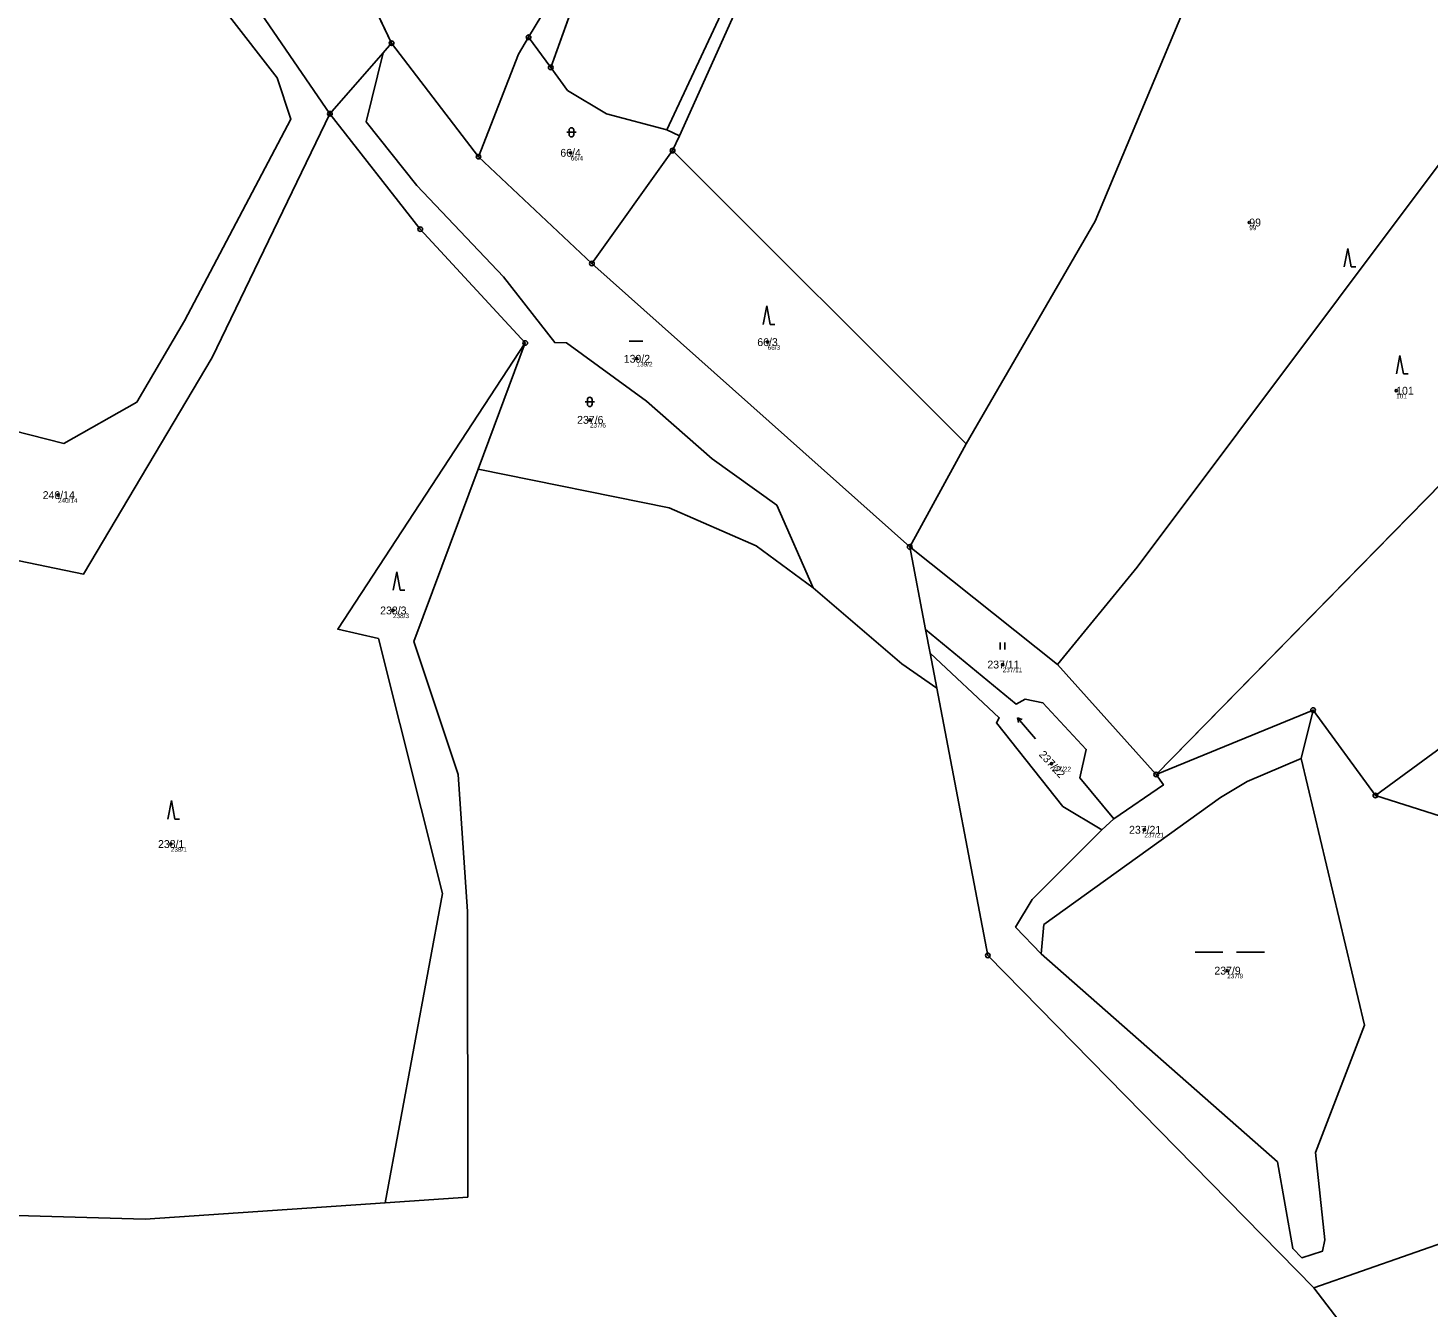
# Model space of a CAD drawing. Extents: x -761891 to -756141, y -1178507 to -1171885.
# Drawn here: x -760714.8 to -760412, y -1173325.5 to -1173048.8 of the extents above; entities that cross this region are included whole.
import ezdxf

# ---------------------------------------------------------------- set-up
doc = ezdxf.new("R2010")
doc.units = 0
for name, color, linetype in [('Definiční body', 7, 'Continuous'), ('Hranice parcel', 7, 'Continuous'), ('Parcelní čísla', 7, 'Continuous'), ('Polygon parcely', 7, 'Continuous'), ('Značky bodu BP', 7, 'Continuous'), ('Značky kultur', 7, 'Continuous')]:
    doc.layers.add(name, color=color, linetype=linetype)

msp = doc.modelspace()

# ---------------------------------------------------------------- linework, layer by layer
at = {"layer": 'Definiční body'}
for centre in [(-760597.42, -1173075.79), (-760450.67, -1173090.86), (-760554.83, -1173116.74), (-760583.17, -1173120.34), (-760418.9, -1173127.25), (-760593.26, -1173133.55), (-760708.31, -1173149.83), (-760635.86, -1173174.78), (-760504, -1173186.48), (-760493.44, -1173207.92), (-760473.36, -1173222.22), (-760683.9, -1173225.31), (-760455.45, -1173252.69)]:
    msp.add_circle(centre, 0.25, dxfattribs=at)
at = {"layer": 'Hranice parcel'}
for p, q in [((-760548.88, -1172910.43), (-760601.74, -1173057.32)), ((-760636.15, -1173052.07), (-760649.36, -1173024.37)), ((-760636.15, -1173052.07), (-760637.99, -1173054.17)), ((-760617.36, -1173076.62), (-760636.15, -1173052.07)), ((-760606.53, -1173050.8), (-760601.74, -1173057.32)), ((-760637.99, -1173054.17), (-760649.5, -1173067.34)), ((-760573.91, -1173072.12), (-760576.63, -1173070.81)), ((-760575.38, -1173075.3), (-760573.91, -1173072.12)), ((-760592.84, -1173099.73), (-760617.36, -1173076.62)), ((-760575.38, -1173075.3), (-760592.84, -1173099.73)), ((-760511.93, -1173138.76), (-760575.38, -1173075.3)), ((-760470.8, -1173210.27), (-760350.77, -1173087.69)), ((-760524.09, -1173161.04), (-760592.84, -1173099.73)), ((-760607.26, -1173116.92), (-760617.43, -1173144.2)), ((-760524.09, -1173161.04), (-760511.93, -1173138.76)), ((-760520.67, -1173178.91), (-760524.09, -1173161.04)), ((-760492.12, -1173186.48), (-760524.09, -1173161.04)), ((-760519.7, -1173183.99), (-760520.67, -1173178.91)), ((-760518.26, -1173191.57), (-760519.7, -1173183.99)), ((-760470.8, -1173210.27), (-760492.12, -1173186.48)), ((-760436.88, -1173196.33), (-760470.8, -1173210.27)), ((-760436.88, -1173196.33), (-760439.42, -1173206.83)), ((-760423.4, -1173214.8), (-760436.88, -1173196.33)), ((-760479.94, -1173219.83), (-760482.59, -1173222.24)), ((-760430.34, -1173329.59), (-760436.69, -1173321.31))]:
    msp.add_line(p, q, dxfattribs=at)
for points in [[(-760576.63, -1173070.81), (-760551.7, -1173017.48), (-760531.42, -1172965.44), (-760510.19, -1172910.87)], [(-760573.91, -1173072.12), (-760549.8, -1173018.54), (-760529.9, -1172966.3), (-760508.61, -1172912.75)], [(-760511.93, -1173138.76), (-760484, -1173090.6), (-760440.27, -1172986.06)], [(-760771.8, -1173213.51), (-760750.14, -1173204.5), (-760740.34, -1173183.5), (-760730.62, -1173140.87), (-760725.52, -1173133.97), (-760707.01, -1173138.69), (-760691.26, -1173129.73), (-760680.92, -1173112.1), (-760657.92, -1173068.49), (-760660.93, -1173059.54), (-760692.84, -1173018.38)], [(-760649.5, -1173067.34), (-760667.74, -1173040.69), (-760692.84, -1173018.38)], [(-760613.22, -1173036.89), (-760603.64, -1173045.98), (-760606.53, -1173050.8)], [(-760492.12, -1173186.48), (-760474.95, -1173165.43), (-760387.82, -1173049.17)], [(-760606.53, -1173050.8), (-760608.72, -1173054.45), (-760617.36, -1173076.62)], [(-760637.99, -1173054.17), (-760641.67, -1173069.06), (-760630.72, -1173082.84), (-760611.98, -1173102.6), (-760600.87, -1173116.84), (-760598.36, -1173116.88), (-760581.04, -1173129.52), (-760566.86, -1173141.97), (-760552.85, -1173152), (-760544.99, -1173169.88)], [(-760601.74, -1173057.32), (-760598.1, -1173062.27), (-760589.7, -1173067.35), (-760576.63, -1173070.81)], [(-760649.5, -1173067.34), (-760674.94, -1173120.09), (-760702.79, -1173166.94), (-760732.79, -1173160.74), (-760744.58, -1173219.19), (-760759.2, -1173219.81), (-760767.61, -1173216.53)], [(-760649.5, -1173067.34), (-760629.95, -1173092.3), (-760607.26, -1173116.92)], [(-760637.57, -1173302.9), (-760625.17, -1173236), (-760639, -1173180.86), (-760647.8, -1173178.85), (-760607.26, -1173116.92)], [(-760423.4, -1173214.8), (-760385.68, -1173187.2), (-760309.47, -1173120.76)], [(-760617.43, -1173144.2), (-760631.32, -1173181.47), (-760621.74, -1173210.23), (-760619.71, -1173239.89), (-760619.69, -1173301.68), (-760637.57, -1173302.9)], [(-760617.43, -1173144.2), (-760576.11, -1173152.58), (-760557.33, -1173160.78), (-760544.99, -1173169.88)], [(-760282.39, -1173145.15), (-760336.66, -1173186.61), (-760357.91, -1173206.67), (-760371.89, -1173214.03), (-760388.65, -1173217.22), (-760398.46, -1173222.75), (-760423.4, -1173214.8)], [(-760544.99, -1173169.88), (-760525.79, -1173186.33), (-760518.26, -1173191.57)], [(-760520.67, -1173178.91), (-760501.09, -1173195.02), (-760499.17, -1173193.95), (-760495.29, -1173194.75), (-760485.94, -1173204.82), (-760487.32, -1173210.97), (-760479.94, -1173219.83)], [(-760482.59, -1173222.24), (-760491.01, -1173217.15), (-760505.35, -1173199.07), (-760504.75, -1173197.97), (-760519.7, -1173183.99)], [(-760436.69, -1173321.31), (-760507.21, -1173249.39), (-760518.26, -1173191.57)], [(-760439.42, -1173206.83), (-760451.15, -1173211.77), (-760456.87, -1173215.23), (-760495.11, -1173242.73), (-760495.68, -1173249.06)], [(-760495.68, -1173249.06), (-760444.6, -1173294.07), (-760441.28, -1173312.82), (-760439.33, -1173314.78), (-760434.85, -1173313.38), (-760434.3, -1173310.89), (-760436.38, -1173292.06), (-760425.74, -1173264.49), (-760439.42, -1173206.83)], [(-760479.94, -1173219.83), (-760469.24, -1173212.51), (-760470.8, -1173210.27)], [(-760495.68, -1173249.06), (-760501.22, -1173243.27), (-760497.65, -1173237.28), (-760482.59, -1173222.24)], [(-760185.89, -1173255.58), (-760227.01, -1173256.92), (-760261.81, -1173266.37), (-760288.27, -1173270.63), (-760334.8, -1173283.79), (-760385.17, -1173303.31), (-760436.69, -1173321.31)], [(-760637.57, -1173302.9), (-760689.43, -1173306.42), (-760760.07, -1173304.41)]]:
    msp.add_lwpolyline(points, dxfattribs=at)
at = {"layer": 'Polygon parcely'}
for points in [[(-760607.8, -1172909.31), (-760645.06, -1172910.81), (-760643.52, -1172919.5), (-760653.72, -1172944.1), (-760657.99, -1172976.72), (-760653.5, -1172985.98), (-760631.97, -1173005.38), (-760625.55, -1173013.09), (-760618.35, -1173025.44), (-760613.22, -1173036.89), (-760603.64, -1173045.98), (-760606.53, -1173050.8), (-760601.74, -1173057.32), (-760548.88, -1172910.43), (-760547.6, -1172906.87)], [(-760598.1, -1173062.27), (-760589.7, -1173067.35), (-760576.63, -1173070.81), (-760551.7, -1173017.48), (-760531.42, -1172965.44), (-760510.19, -1172910.87), (-760526.77, -1172909.53), (-760548.88, -1172910.43), (-760601.74, -1173057.32)], [(-760549.8, -1173018.54), (-760529.9, -1172966.3), (-760508.61, -1172912.75), (-760510.19, -1172910.87), (-760531.42, -1172965.44), (-760551.7, -1173017.48), (-760576.63, -1173070.81), (-760573.91, -1173072.12)], [(-760511.93, -1173138.76), (-760484, -1173090.6), (-760440.27, -1172986.06), (-760488.37, -1172941.68), (-760508.61, -1172912.75), (-760529.9, -1172966.3), (-760549.8, -1173018.54), (-760573.91, -1173072.12), (-760575.38, -1173075.3)], [(-760474.95, -1173165.43), (-760387.82, -1173049.17), (-760401.83, -1173028.53), (-760440.27, -1172986.06), (-760484, -1173090.6), (-760511.93, -1173138.76), (-760524.09, -1173161.04), (-760492.12, -1173186.48)], [(-760613.22, -1173036.89), (-760639.33, -1173012.11), (-760649.36, -1173024.37), (-760636.15, -1173052.07), (-760617.36, -1173076.62), (-760608.72, -1173054.45), (-760606.53, -1173050.8), (-760603.64, -1173045.98)], [(-760667.74, -1173040.69), (-760692.84, -1173018.38), (-760660.93, -1173059.54), (-760657.92, -1173068.49), (-760680.92, -1173112.1), (-760691.26, -1173129.73), (-760707.01, -1173138.69), (-760725.52, -1173133.97), (-760730.62, -1173140.87), (-760740.34, -1173183.5), (-760750.14, -1173204.5), (-760771.8, -1173213.51), (-760767.61, -1173216.53), (-760759.2, -1173219.81), (-760744.58, -1173219.19), (-760732.79, -1173160.74), (-760702.79, -1173166.94), (-760674.94, -1173120.09), (-760649.5, -1173067.34)], [(-760350.77, -1173087.69), (-760387.82, -1173049.17), (-760474.95, -1173165.43), (-760492.12, -1173186.48), (-760470.8, -1173210.27)], [(-760524.09, -1173161.04), (-760592.84, -1173099.73), (-760617.36, -1173076.62), (-760636.15, -1173052.07), (-760637.99, -1173054.17), (-760641.67, -1173069.06), (-760630.72, -1173082.84), (-760611.98, -1173102.6), (-760600.87, -1173116.84), (-760598.36, -1173116.88), (-760581.04, -1173129.52), (-760566.86, -1173141.97), (-760552.85, -1173152), (-760544.99, -1173169.88), (-760525.79, -1173186.33), (-760518.26, -1173191.57), (-760519.7, -1173183.99), (-760520.67, -1173178.91)], [(-760573.91, -1173072.12), (-760576.63, -1173070.81), (-760589.7, -1173067.35), (-760598.1, -1173062.27), (-760601.74, -1173057.32), (-760606.53, -1173050.8), (-760608.72, -1173054.45), (-760617.36, -1173076.62), (-760592.84, -1173099.73), (-760575.38, -1173075.3)], [(-760637.99, -1173054.17), (-760649.5, -1173067.34), (-760629.95, -1173092.3), (-760607.26, -1173116.92), (-760617.43, -1173144.2), (-760576.11, -1173152.58), (-760557.33, -1173160.78), (-760544.99, -1173169.88), (-760552.85, -1173152), (-760566.86, -1173141.97), (-760581.04, -1173129.52), (-760598.36, -1173116.88), (-760600.87, -1173116.84), (-760611.98, -1173102.6), (-760630.72, -1173082.84), (-760641.67, -1173069.06)], [(-760674.94, -1173120.09), (-760702.79, -1173166.94), (-760732.79, -1173160.74), (-760744.58, -1173219.19), (-760759.2, -1173219.81), (-760767.61, -1173216.53), (-760759.54, -1173236.91), (-760760.83, -1173278.77), (-760760.07, -1173304.41), (-760689.43, -1173306.42), (-760637.57, -1173302.9), (-760625.17, -1173236), (-760639, -1173180.86), (-760647.8, -1173178.85), (-760607.26, -1173116.92), (-760629.95, -1173092.3), (-760649.5, -1173067.34)], [(-760592.84, -1173099.73), (-760524.09, -1173161.04), (-760511.93, -1173138.76), (-760575.38, -1173075.3)], [(-760309.47, -1173120.76), (-760350.77, -1173087.69), (-760470.8, -1173210.27), (-760436.88, -1173196.33), (-760423.4, -1173214.8), (-760385.68, -1173187.2)], [(-760617.43, -1173144.2), (-760607.26, -1173116.92), (-760647.8, -1173178.85), (-760639, -1173180.86), (-760625.17, -1173236), (-760637.57, -1173302.9), (-760619.69, -1173301.68), (-760619.71, -1173239.89), (-760621.74, -1173210.23), (-760631.32, -1173181.47)], [(-760282.39, -1173145.15), (-760309.47, -1173120.76), (-760385.68, -1173187.2), (-760423.4, -1173214.8), (-760398.46, -1173222.75), (-760388.65, -1173217.22), (-760371.89, -1173214.03), (-760357.91, -1173206.67), (-760336.66, -1173186.61)], [(-760499.17, -1173193.95), (-760495.29, -1173194.75), (-760485.94, -1173204.82), (-760487.32, -1173210.97), (-760479.94, -1173219.83), (-760469.24, -1173212.51), (-760470.8, -1173210.27), (-760492.12, -1173186.48), (-760524.09, -1173161.04), (-760520.67, -1173178.91), (-760501.09, -1173195.02)], [(-760520.67, -1173178.91), (-760519.7, -1173183.99), (-760504.75, -1173197.97), (-760505.35, -1173199.07), (-760491.01, -1173217.15), (-760482.59, -1173222.24), (-760479.94, -1173219.83), (-760487.32, -1173210.97), (-760485.94, -1173204.82), (-760495.29, -1173194.75), (-760499.17, -1173193.95), (-760501.09, -1173195.02)], [(-760482.59, -1173222.24), (-760497.65, -1173237.28), (-760501.22, -1173243.27), (-760495.68, -1173249.06), (-760495.11, -1173242.73), (-760456.87, -1173215.23), (-760451.15, -1173211.77), (-760439.42, -1173206.83), (-760436.88, -1173196.33), (-760470.8, -1173210.27), (-760469.24, -1173212.51), (-760479.94, -1173219.83)], [(-760495.68, -1173249.06), (-760444.6, -1173294.07), (-760441.28, -1173312.82), (-760439.33, -1173314.78), (-760434.85, -1173313.38), (-760434.3, -1173310.89), (-760436.38, -1173292.06), (-760425.74, -1173264.49), (-760439.42, -1173206.83), (-760451.15, -1173211.77), (-760456.87, -1173215.23), (-760495.11, -1173242.73)]]:
    msp.add_lwpolyline(points, close=True, dxfattribs=at)
for points in [[(-760716.37, -1173007.06), (-760692.84, -1173018.38), (-760667.74, -1173040.69), (-760649.5, -1173067.34), (-760637.99, -1173054.17), (-760636.15, -1173052.07), (-760649.36, -1173024.37), (-760650.51, -1173025.78), (-760661.55, -1173029.63), (-760662.47, -1173014.33), (-760676.51, -1173003.99), (-760691.96, -1172990.98), (-760704.26, -1172988.54), (-760709.42, -1172978.15), (-760725.74, -1172968.79)], [(-760725.52, -1173133.97), (-760707.01, -1173138.69), (-760691.26, -1173129.73), (-760680.92, -1173112.1), (-760657.92, -1173068.49), (-760660.93, -1173059.54), (-760692.84, -1173018.38), (-760716.37, -1173007.06)], [(-760430.34, -1173329.59), (-760436.69, -1173321.31), (-760507.21, -1173249.39), (-760518.26, -1173191.57), (-760525.79, -1173186.33), (-760544.99, -1173169.88), (-760557.33, -1173160.78), (-760576.11, -1173152.58), (-760617.43, -1173144.2), (-760631.32, -1173181.47), (-760621.74, -1173210.23), (-760619.71, -1173239.89), (-760619.69, -1173301.68), (-760637.57, -1173302.9), (-760689.43, -1173306.42), (-760760.07, -1173304.41)], [(-760398.46, -1173222.75), (-760423.4, -1173214.8), (-760436.88, -1173196.33), (-760439.42, -1173206.83), (-760425.74, -1173264.49), (-760436.38, -1173292.06), (-760434.3, -1173310.89), (-760434.85, -1173313.38), (-760439.33, -1173314.78), (-760441.28, -1173312.82), (-760444.6, -1173294.07), (-760495.68, -1173249.06), (-760501.22, -1173243.27), (-760497.65, -1173237.28), (-760482.59, -1173222.24), (-760491.01, -1173217.15), (-760505.35, -1173199.07), (-760504.75, -1173197.97), (-760519.7, -1173183.99), (-760518.26, -1173191.57), (-760507.21, -1173249.39), (-760436.69, -1173321.31), (-760385.17, -1173303.31)], [(-760182.76, -1173335.16), (-760165.54, -1173284.34), (-760164.85, -1173279.41), (-760185.89, -1173255.58), (-760227.01, -1173256.92), (-760261.81, -1173266.37), (-760288.27, -1173270.63), (-760334.8, -1173283.79), (-760385.17, -1173303.31), (-760436.69, -1173321.31), (-760430.34, -1173329.59)]]:
    msp.add_lwpolyline(points, dxfattribs=at)
at = {"layer": 'Značky bodu BP'}
for centre, radius in [((-760636.15, -1173052.07), 0.5), ((-760636.15, -1173052.07), 0.0303), ((-760606.53, -1173050.8), 0.5), ((-760606.53, -1173050.8), 0.0303), ((-760601.74, -1173057.32), 0.5), ((-760601.74, -1173057.32), 0.0303), ((-760649.5, -1173067.34), 0.5), ((-760649.5, -1173067.34), 0.0303), ((-760617.36, -1173076.62), 0.5), ((-760617.36, -1173076.62), 0.0303), ((-760575.38, -1173075.3), 0.5), ((-760575.38, -1173075.3), 0.0303), ((-760629.95, -1173092.3), 0.5), ((-760629.95, -1173092.3), 0.0303), ((-760592.84, -1173099.73), 0.5), ((-760592.84, -1173099.73), 0.0303), ((-760607.26, -1173116.92), 0.5), ((-760607.26, -1173116.92), 0.0303), ((-760524.09, -1173161.04), 0.5), ((-760524.09, -1173161.04), 0.0303), ((-760436.88, -1173196.33), 0.5), ((-760436.88, -1173196.33), 0.0303), ((-760470.8, -1173210.27), 0.5), ((-760470.8, -1173210.27), 0.0303), ((-760423.4, -1173214.8), 0.5), ((-760423.4, -1173214.8), 0.0303), ((-760507.21, -1173249.39), 0.5), ((-760507.21, -1173249.39), 0.0303)]:
    msp.add_circle(centre, radius, dxfattribs=at)
at = {"layer": 'Značky kultur'}
for p, q in [((-760597.76, -1173070.85), (-760597.76, -1173071.85)), ((-760596.76, -1173071.85), (-760596.76, -1173070.85)), ((-760598.26, -1173071.35), (-760596.26, -1173071.35)), ((-760429.39, -1173096.45), (-760430.14, -1173100.45)), ((-760428.64, -1173100.45), (-760429.39, -1173096.45)), ((-760428.64, -1173100.45), (-760427.64, -1173100.45)), ((-760555.03, -1173108.9), (-760555.78, -1173112.9)), ((-760554.28, -1173112.9), (-760555.03, -1173108.9)), ((-760554.28, -1173112.9), (-760553.28, -1173112.9)), ((-760584.8, -1173116.54), (-760581.8, -1173116.54)), ((-760418.09, -1173119.61), (-760418.84, -1173123.61)), ((-760417.34, -1173123.61), (-760418.09, -1173119.61)), ((-760417.34, -1173123.61), (-760416.34, -1173123.61)), ((-760594.3, -1173129.67), (-760592.3, -1173129.67)), ((-760593.8, -1173129.17), (-760593.8, -1173130.17)), ((-760592.8, -1173130.17), (-760592.8, -1173129.17)), ((-760635.04, -1173166.4), (-760635.79, -1173170.4)), ((-760634.29, -1173170.4), (-760635.04, -1173166.4)), ((-760634.29, -1173170.4), (-760633.29, -1173170.4)), ((-760504.55, -1173183.22), (-760504.55, -1173181.72)), ((-760503.55, -1173183.22), (-760503.55, -1173181.72)), ((-760496.9, -1173202.52), (-760500.83, -1173197.99)), ((-760500.83, -1173197.99), (-760500.57, -1173199.05)), ((-760500.83, -1173197.99), (-760499.81, -1173198.4)), ((-760683.79, -1173215.91), (-760684.54, -1173219.91)), ((-760683.04, -1173219.91), (-760683.79, -1173215.91)), ((-760683.04, -1173219.91), (-760682.04, -1173219.91)), ((-760462.4, -1173248.7), (-760456.4, -1173248.7)), ((-760453.4, -1173248.7), (-760447.4, -1173248.7))]:
    msp.add_line(p, q, dxfattribs=at)
for centre, start, end in [((-760597.26, -1173070.85), 0, 180), ((-760597.26, -1173071.85), 180, 359.9879), ((-760593.3, -1173129.17), 0, 180), ((-760593.3, -1173130.17), 180, 359.9879)]:
    msp.add_arc(centre, 0.5, start, end, dxfattribs=at)

# ---------------------------------------------------------------- texts
at = {"layer": 'Definiční body'}
for s, p in [('66/4', (-760597.42, -1173077.45)), ('99', (-760450.67, -1173092.52)), ('66/3', (-760554.83, -1173118.4)), ('139/2', (-760583.17, -1173122)), ('101', (-760418.9, -1173128.91)), ('237/6', (-760593.26, -1173135.21)), ('240/14', (-760708.31, -1173151.49)), ('238/3', (-760635.86, -1173176.44)), ('237/11', (-760504, -1173188.14)), ('237/22', (-760493.44, -1173209.58)), ('237/21', (-760473.36, -1173223.88)), ('238/1', (-760683.9, -1173226.97)), ('237/9', (-760455.45, -1173254.35))]:
    msp.add_text(s, height=1, dxfattribs=at).set_placement(p)
at = {"layer": 'Parcelní čísla'}
for s, p in [('66/4', (-760599.66, -1173076.64)), ('99', (-760450.67, -1173091.71)), ('66/3', (-760557.07, -1173117.59)), ('139/2', (-760585.94, -1173121.19)), ('101', (-760418.9, -1173128.1)), ('237/6', (-760596.03, -1173134.4)), ('240/14', (-760711.61, -1173150.68)), ('238/3', (-760638.63, -1173175.63)), ('237/11', (-760507.31, -1173187.33)), ('237/21', (-760476.67, -1173223.07)), ('238/1', (-760686.67, -1173226.16)), ('237/9', (-760458.22, -1173253.54))]:
    msp.add_text(s, height=1.7, dxfattribs=at).set_placement(p)
msp.add_text('237/22', height=1.7, rotation=312, dxfattribs=at).set_placement((-760496.28, -1173206.03))

doc.saveas('drawing.dxf')
